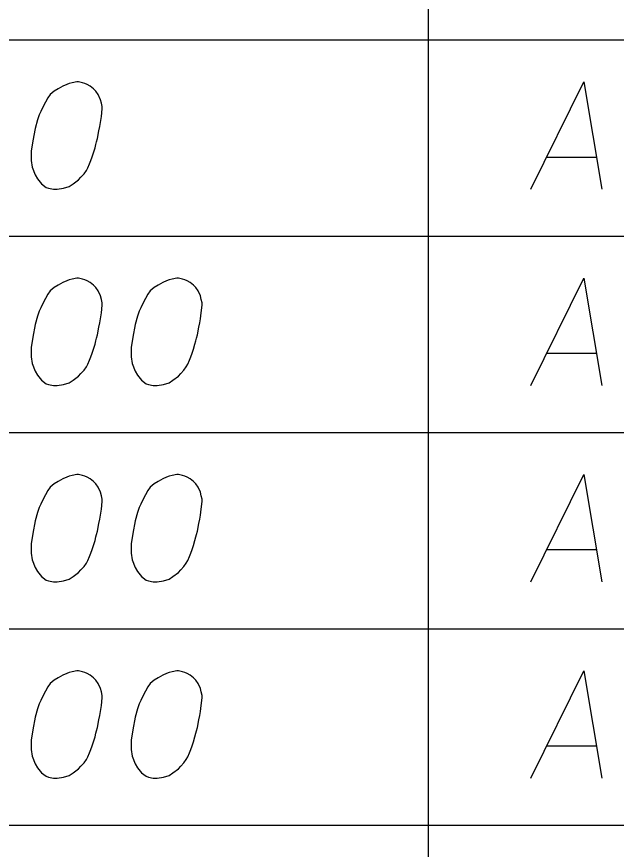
# Model space of a CAD drawing. Extents: x 2074207 to 2076812, y 516372 to 523312.
# Drawn here: x 2076426.62 to 2076453.5, y 518762.25 to 518799.58 of the extents above; entities that cross this region are included whole.
import ezdxf

# ---------------------------------------------------------------- set-up
doc = ezdxf.new("R2010")
doc.units = 0
doc.layers.add('Prop DirtTable_ Soil Test Results - Outline (Minor)', color=7, linetype='Continuous')
doc.layers.add('Prop DirtTable_ Soil Test Results - Tx (Sample Data)', color=7, linetype='Continuous')

msp = doc.modelspace()

# ---------------------------------------------------------------- linework, layer by layer
at = {"layer": 'Prop DirtTable_ Soil Test Results - Outline (Minor)'}
for p, q in [((2076445.063, 518807.343), (2076445.063, 518798.543)), ((2076260.609, 518798.543), (2076811.903, 518798.543)), ((2076260.609, 518798.543), (2076811.903, 518798.543)), ((2076445.063, 518798.543), (2076445.063, 518789.743)), ((2076260.609, 518789.743), (2076811.903, 518789.743)), ((2076260.609, 518789.743), (2076811.903, 518789.743)), ((2076445.063, 518789.743), (2076445.063, 518780.943)), ((2076260.609, 518780.943), (2076811.903, 518780.943)), ((2076260.609, 518780.943), (2076811.903, 518780.943)), ((2076445.063, 518780.943), (2076445.063, 518772.143)), ((2076260.609, 518772.143), (2076811.903, 518772.143)), ((2076260.609, 518772.143), (2076811.903, 518772.143)), ((2076445.063, 518772.143), (2076445.063, 518763.343)), ((2076260.609, 518763.343), (2076811.903, 518763.343)), ((2076260.609, 518763.343), (2076811.903, 518763.343)), ((2076445.063, 518763.343), (2076445.063, 518754.543))]:
    msp.add_line(p, q, dxfattribs=at)
at = {"layer": 'Prop DirtTable_ Soil Test Results - Tx (Sample Data)'}
for points in [[(2076429.392, 518796.65), (2076429.322, 518796.65), (2076429.11, 518796.612), (2076428.969, 518796.574), (2076428.863, 518796.536), (2076428.687, 518796.461), (2076428.475, 518796.347), (2076428.299, 518796.234), (2076428.122, 518796.083), (2076428.016, 518795.932), (2076427.911, 518795.743), (2076427.805, 518795.554), (2076427.699, 518795.327), (2076427.628, 518795.176), (2076427.558, 518794.949), (2076427.452, 518794.571), (2076427.346, 518794.004), (2076427.276, 518793.55), (2076427.276, 518793.135), (2076427.311, 518792.832), (2076427.452, 518792.492), (2076427.558, 518792.303), (2076427.734, 518792.076), (2076427.946, 518791.925), (2076428.052, 518791.887), (2076428.263, 518791.85), (2076428.44, 518791.85), (2076428.722, 518791.887), (2076428.969, 518791.963), (2076429.145, 518792.076), (2076429.392, 518792.265), (2076429.498, 518792.379), (2076429.639, 518792.53), (2076429.745, 518792.681), (2076429.815, 518792.795), (2076429.886, 518792.983), (2076429.921, 518793.059), (2076429.992, 518793.248), (2076430.062, 518793.475), (2076430.133, 518793.702), (2076430.168, 518793.853), (2076430.203, 518793.966), (2076430.239, 518794.117), (2076430.309, 518794.458), (2076430.345, 518794.646), (2076430.38, 518794.835), (2076430.415, 518795.1), (2076430.45, 518795.44), (2076430.45, 518795.554), (2076430.415, 518795.705), (2076430.38, 518795.856), (2076430.274, 518796.083), (2076430.168, 518796.234), (2076430.062, 518796.347), (2076429.921, 518796.461), (2076429.78, 518796.536), (2076429.674, 518796.574), (2076429.569, 518796.612), (2076429.392, 518796.65)], [(2076449.676, 518791.85), (2076452.039, 518796.65), (2076452.85, 518791.85)], [(2076450.381, 518793.286), (2076452.603, 518793.286)], [(2076429.392, 518787.85), (2076429.322, 518787.85), (2076429.11, 518787.812), (2076428.969, 518787.774), (2076428.863, 518787.736), (2076428.687, 518787.661), (2076428.475, 518787.547), (2076428.299, 518787.434), (2076428.122, 518787.283), (2076428.016, 518787.132), (2076427.911, 518786.943), (2076427.805, 518786.754), (2076427.699, 518786.527), (2076427.628, 518786.376), (2076427.558, 518786.149), (2076427.452, 518785.771), (2076427.346, 518785.204), (2076427.276, 518784.75), (2076427.276, 518784.335), (2076427.311, 518784.032), (2076427.452, 518783.692), (2076427.558, 518783.503), (2076427.734, 518783.276), (2076427.946, 518783.125), (2076428.052, 518783.087), (2076428.263, 518783.05), (2076428.44, 518783.05), (2076428.722, 518783.087), (2076428.969, 518783.163), (2076429.145, 518783.276), (2076429.392, 518783.465), (2076429.498, 518783.579), (2076429.639, 518783.73), (2076429.745, 518783.881), (2076429.815, 518783.995), (2076429.886, 518784.183), (2076429.921, 518784.259), (2076429.992, 518784.448), (2076430.062, 518784.675), (2076430.133, 518784.902), (2076430.168, 518785.053), (2076430.203, 518785.166), (2076430.239, 518785.317), (2076430.309, 518785.658), (2076430.345, 518785.846), (2076430.38, 518786.035), (2076430.415, 518786.3), (2076430.45, 518786.64), (2076430.45, 518786.754), (2076430.415, 518786.905), (2076430.38, 518787.056), (2076430.274, 518787.283), (2076430.168, 518787.434), (2076430.062, 518787.547), (2076429.921, 518787.661), (2076429.78, 518787.736), (2076429.674, 518787.774), (2076429.569, 518787.812), (2076429.392, 518787.85)], [(2076433.872, 518787.85), (2076433.802, 518787.85), (2076433.59, 518787.812), (2076433.449, 518787.774), (2076433.343, 518787.736), (2076433.167, 518787.661), (2076432.955, 518787.547), (2076432.779, 518787.434), (2076432.602, 518787.283), (2076432.496, 518787.132), (2076432.391, 518786.943), (2076432.285, 518786.754), (2076432.179, 518786.527), (2076432.108, 518786.376), (2076432.038, 518786.149), (2076431.932, 518785.771), (2076431.826, 518785.204), (2076431.756, 518784.75), (2076431.756, 518784.335), (2076431.791, 518784.032), (2076431.932, 518783.692), (2076432.038, 518783.503), (2076432.214, 518783.276), (2076432.426, 518783.125), (2076432.532, 518783.087), (2076432.743, 518783.05), (2076432.92, 518783.05), (2076433.202, 518783.087), (2076433.449, 518783.163), (2076433.625, 518783.276), (2076433.872, 518783.465), (2076433.978, 518783.579), (2076434.119, 518783.73), (2076434.225, 518783.881), (2076434.295, 518783.995), (2076434.366, 518784.183), (2076434.401, 518784.259), (2076434.472, 518784.448), (2076434.542, 518784.675), (2076434.613, 518784.902), (2076434.648, 518785.053), (2076434.683, 518785.166), (2076434.719, 518785.317), (2076434.789, 518785.658), (2076434.825, 518785.846), (2076434.86, 518786.035), (2076434.895, 518786.3), (2076434.93, 518786.64), (2076434.93, 518786.754), (2076434.895, 518786.905), (2076434.86, 518787.056), (2076434.754, 518787.283), (2076434.648, 518787.434), (2076434.542, 518787.547), (2076434.401, 518787.661), (2076434.26, 518787.736), (2076434.154, 518787.774), (2076434.049, 518787.812), (2076433.872, 518787.85)], [(2076449.676, 518783.05), (2076452.039, 518787.85), (2076452.85, 518783.05)], [(2076450.381, 518784.486), (2076452.603, 518784.486)], [(2076429.392, 518779.05), (2076429.322, 518779.05), (2076429.11, 518779.012), (2076428.969, 518778.974), (2076428.863, 518778.936), (2076428.687, 518778.861), (2076428.475, 518778.747), (2076428.299, 518778.634), (2076428.122, 518778.483), (2076428.016, 518778.332), (2076427.911, 518778.143), (2076427.805, 518777.954), (2076427.699, 518777.727), (2076427.628, 518777.576), (2076427.558, 518777.349), (2076427.452, 518776.971), (2076427.346, 518776.404), (2076427.276, 518775.95), (2076427.276, 518775.535), (2076427.311, 518775.232), (2076427.452, 518774.892), (2076427.558, 518774.703), (2076427.734, 518774.476), (2076427.946, 518774.325), (2076428.052, 518774.287), (2076428.263, 518774.25), (2076428.44, 518774.25), (2076428.722, 518774.287), (2076428.969, 518774.363), (2076429.145, 518774.476), (2076429.392, 518774.665), (2076429.498, 518774.779), (2076429.639, 518774.93), (2076429.745, 518775.081), (2076429.815, 518775.195), (2076429.886, 518775.383), (2076429.921, 518775.459), (2076429.992, 518775.648), (2076430.062, 518775.875), (2076430.133, 518776.102), (2076430.168, 518776.253), (2076430.203, 518776.366), (2076430.239, 518776.517), (2076430.309, 518776.858), (2076430.345, 518777.046), (2076430.38, 518777.235), (2076430.415, 518777.5), (2076430.45, 518777.84), (2076430.45, 518777.954), (2076430.415, 518778.105), (2076430.38, 518778.256), (2076430.274, 518778.483), (2076430.168, 518778.634), (2076430.062, 518778.747), (2076429.921, 518778.861), (2076429.78, 518778.936), (2076429.674, 518778.974), (2076429.569, 518779.012), (2076429.392, 518779.05)], [(2076433.872, 518779.05), (2076433.802, 518779.05), (2076433.59, 518779.012), (2076433.449, 518778.974), (2076433.343, 518778.936), (2076433.167, 518778.861), (2076432.955, 518778.747), (2076432.779, 518778.634), (2076432.602, 518778.483), (2076432.496, 518778.332), (2076432.391, 518778.143), (2076432.285, 518777.954), (2076432.179, 518777.727), (2076432.108, 518777.576), (2076432.038, 518777.349), (2076431.932, 518776.971), (2076431.826, 518776.404), (2076431.756, 518775.95), (2076431.756, 518775.535), (2076431.791, 518775.232), (2076431.932, 518774.892), (2076432.038, 518774.703), (2076432.214, 518774.476), (2076432.426, 518774.325), (2076432.532, 518774.287), (2076432.743, 518774.25), (2076432.92, 518774.25), (2076433.202, 518774.287), (2076433.449, 518774.363), (2076433.625, 518774.476), (2076433.872, 518774.665), (2076433.978, 518774.779), (2076434.119, 518774.93), (2076434.225, 518775.081), (2076434.295, 518775.195), (2076434.366, 518775.383), (2076434.401, 518775.459), (2076434.472, 518775.648), (2076434.542, 518775.875), (2076434.613, 518776.102), (2076434.648, 518776.253), (2076434.683, 518776.366), (2076434.719, 518776.517), (2076434.789, 518776.858), (2076434.825, 518777.046), (2076434.86, 518777.235), (2076434.895, 518777.5), (2076434.93, 518777.84), (2076434.93, 518777.954), (2076434.895, 518778.105), (2076434.86, 518778.256), (2076434.754, 518778.483), (2076434.648, 518778.634), (2076434.542, 518778.747), (2076434.401, 518778.861), (2076434.26, 518778.936), (2076434.154, 518778.974), (2076434.049, 518779.012), (2076433.872, 518779.05)], [(2076449.676, 518774.25), (2076452.039, 518779.05), (2076452.85, 518774.25)], [(2076450.381, 518775.686), (2076452.603, 518775.686)], [(2076429.392, 518770.25), (2076429.322, 518770.25), (2076429.11, 518770.212), (2076428.969, 518770.174), (2076428.863, 518770.136), (2076428.687, 518770.061), (2076428.475, 518769.947), (2076428.299, 518769.834), (2076428.122, 518769.683), (2076428.016, 518769.532), (2076427.911, 518769.343), (2076427.805, 518769.154), (2076427.699, 518768.927), (2076427.628, 518768.776), (2076427.558, 518768.549), (2076427.452, 518768.171), (2076427.346, 518767.604), (2076427.276, 518767.15), (2076427.276, 518766.735), (2076427.311, 518766.432), (2076427.452, 518766.092), (2076427.558, 518765.903), (2076427.734, 518765.676), (2076427.946, 518765.525), (2076428.052, 518765.487), (2076428.263, 518765.45), (2076428.44, 518765.45), (2076428.722, 518765.487), (2076428.969, 518765.563), (2076429.145, 518765.676), (2076429.392, 518765.865), (2076429.498, 518765.979), (2076429.639, 518766.13), (2076429.745, 518766.281), (2076429.815, 518766.395), (2076429.886, 518766.583), (2076429.921, 518766.659), (2076429.992, 518766.848), (2076430.062, 518767.075), (2076430.133, 518767.302), (2076430.168, 518767.453), (2076430.203, 518767.566), (2076430.239, 518767.717), (2076430.309, 518768.058), (2076430.345, 518768.246), (2076430.38, 518768.435), (2076430.415, 518768.7), (2076430.45, 518769.04), (2076430.45, 518769.154), (2076430.415, 518769.305), (2076430.38, 518769.456), (2076430.274, 518769.683), (2076430.168, 518769.834), (2076430.062, 518769.947), (2076429.921, 518770.061), (2076429.78, 518770.136), (2076429.674, 518770.174), (2076429.569, 518770.212), (2076429.392, 518770.25)], [(2076433.872, 518770.25), (2076433.802, 518770.25), (2076433.59, 518770.212), (2076433.449, 518770.174), (2076433.343, 518770.136), (2076433.167, 518770.061), (2076432.955, 518769.947), (2076432.779, 518769.834), (2076432.602, 518769.683), (2076432.496, 518769.532), (2076432.391, 518769.343), (2076432.285, 518769.154), (2076432.179, 518768.927), (2076432.108, 518768.776), (2076432.038, 518768.549), (2076431.932, 518768.171), (2076431.826, 518767.604), (2076431.756, 518767.15), (2076431.756, 518766.735), (2076431.791, 518766.432), (2076431.932, 518766.092), (2076432.038, 518765.903), (2076432.214, 518765.676), (2076432.426, 518765.525), (2076432.532, 518765.487), (2076432.743, 518765.45), (2076432.92, 518765.45), (2076433.202, 518765.487), (2076433.449, 518765.563), (2076433.625, 518765.676), (2076433.872, 518765.865), (2076433.978, 518765.979), (2076434.119, 518766.13), (2076434.225, 518766.281), (2076434.295, 518766.395), (2076434.366, 518766.583), (2076434.401, 518766.659), (2076434.472, 518766.848), (2076434.542, 518767.075), (2076434.613, 518767.302), (2076434.648, 518767.453), (2076434.683, 518767.566), (2076434.719, 518767.717), (2076434.789, 518768.058), (2076434.825, 518768.246), (2076434.86, 518768.435), (2076434.895, 518768.7), (2076434.93, 518769.04), (2076434.93, 518769.154), (2076434.895, 518769.305), (2076434.86, 518769.456), (2076434.754, 518769.683), (2076434.648, 518769.834), (2076434.542, 518769.947), (2076434.401, 518770.061), (2076434.26, 518770.136), (2076434.154, 518770.174), (2076434.049, 518770.212), (2076433.872, 518770.25)], [(2076449.676, 518765.45), (2076452.039, 518770.25), (2076452.85, 518765.45)], [(2076450.381, 518766.886), (2076452.603, 518766.886)]]:
    msp.add_lwpolyline(points, dxfattribs=at)

doc.saveas('drawing.dxf')
